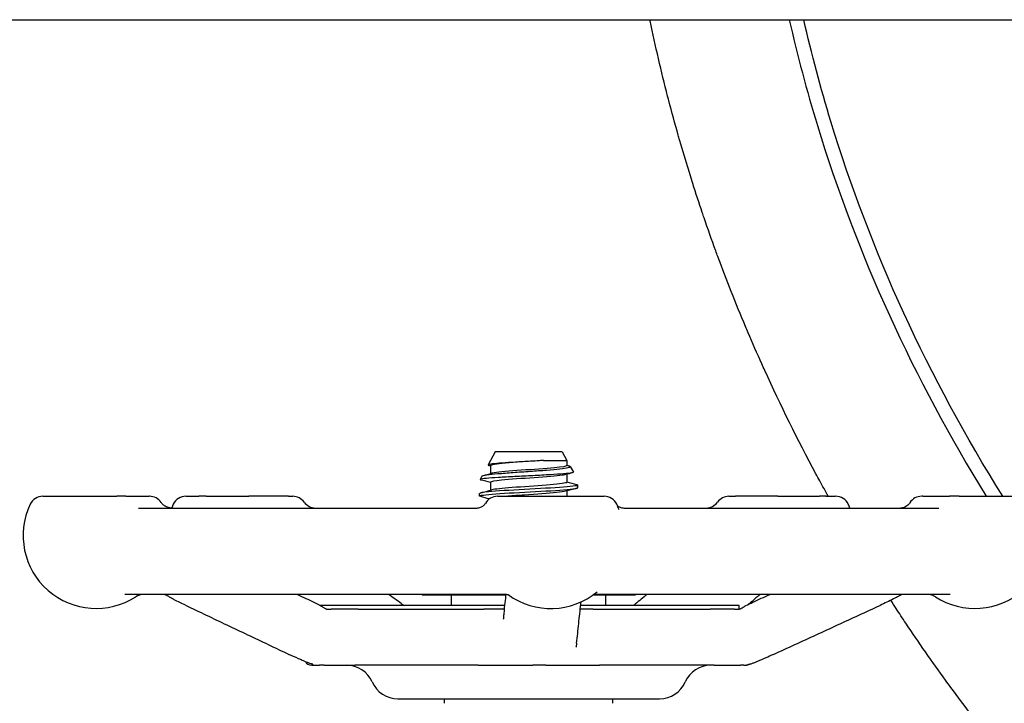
# Model space of a CAD drawing. Header units: inches. Extents: x 24 to 1128, y -69 to 748.
# Tile 553 of 656: x 960.77 to 965.15, y 307.56 to 310.61. Entities that reach past the tile are written whole.
import ezdxf

# ---------------------------------------------------------------- set-up
doc = ezdxf.new("R2010")
doc.units = ezdxf.units.IN
doc.header["$LTSCALE"] = 32
doc.header["$MEASUREMENT"] = 0
doc.layers.add('Visible (ANSI)', color=7, linetype='Continuous', lineweight=30)

msp = doc.modelspace()

# ---------------------------------------------------------------- linework, layer by layer
at = {"layer": 'Visible (ANSI)'}
for p, q in [((902.45453, 310.60867), (979.45453, 310.60867)), ((962.88536, 308.68267), (962.85328, 308.62464)), ((963.1837, 308.68267), (962.88536, 308.68267)), ((963.1837, 308.68267), (963.20453, 308.645)), ((962.86453, 308.62173), (962.86453, 308.5862)), ((963.10088, 308.645), (963.20453, 308.645)), ((963.20453, 308.645), (963.20453, 308.62173)), ((963.21954, 308.61785), (963.23372, 308.59221)), ((962.8256, 308.5746), (962.81741, 308.55978)), ((963.20453, 308.58312), (963.20453, 308.54759)), ((962.86453, 308.54759), (962.86453, 308.51206)), ((963.25328, 308.52313), (963.25328, 308.53499)), ((960.86854, 308.48517), (961.19821, 308.48517)), ((961.23882, 308.48517), (961.19821, 308.48517)), ((961.23882, 308.48517), (961.34231, 308.48517)), ((961.34407, 308.48517), (961.34231, 308.48517)), ((961.50663, 308.48517), (961.56468, 308.48517)), ((961.59653, 308.48517), (961.56468, 308.48517)), ((961.59653, 308.48517), (961.78716, 308.48517)), ((961.96351, 308.48517), (961.78716, 308.48517)), ((961.96351, 308.48517), (961.98246, 308.48517)), ((962.81578, 308.48606), (962.81578, 308.49792)), ((962.89603, 308.48517), (962.89596, 308.48517)), ((962.89603, 308.48517), (963.37036, 308.48517)), ((963.20453, 308.50898), (963.20453, 308.48517)), ((963.92697, 308.48517), (963.95583, 308.48517)), ((964.1449, 308.48517), (963.95583, 308.48517)), ((964.1449, 308.48517), (964.33017, 308.48517)), ((964.35879, 308.48517), (964.33017, 308.48517)), ((964.35879, 308.48517), (964.40281, 308.48517)), ((964.7918, 308.48517), (964.78639, 308.48517)), ((964.7918, 308.48517), (964.91076, 308.48517)), ((964.95313, 308.48517), (964.91076, 308.48517)), ((964.95313, 308.48517), (965.2615, 308.48517)), ((961.29561, 308.43267), (962.79832, 308.43267)), ((963.46066, 308.43267), (964.86231, 308.43267)), ((962.92829, 308.04767), (961.23363, 308.04767)), ((962.55953, 308.04554), (962.5564, 308.04767)), ((962.55953, 308.04554), (962.58189, 308.04554)), ((962.58189, 308.04554), (962.93292, 308.04554)), ((962.69078, 307.99829), (962.69078, 308.04554)), ((962.93292, 308.04554), (962.93354, 308.04554)), ((963.32186, 308.04554), (963.38557, 308.04554)), ((964.91303, 308.04767), (963.33234, 308.04767)), ((963.37828, 307.99829), (963.37828, 308.04554)), ((963.38557, 308.04554), (963.50953, 308.04554)), ((963.50953, 308.04554), (963.51266, 308.04767)), ((962.92845, 307.99829), (962.1059, 307.99829)), ((963.97203, 307.99829), (963.26614, 307.99829)), ((963.97203, 307.98283), (963.97203, 307.99829)), ((962.27448, 307.98267), (962.15317, 307.98267)), ((962.27448, 307.98267), (962.83403, 307.98267)), ((962.27448, 307.98267), (962.83403, 307.98267)), ((962.92678, 307.98267), (962.83403, 307.98267)), ((963.32164, 307.98267), (963.26445, 307.98267)), ((963.32164, 307.98267), (963.84356, 307.98267)), ((963.32164, 307.98267), (963.84356, 307.98267)), ((963.95242, 307.98267), (963.84356, 307.98267)), ((962.06879, 307.73267), (962.06578, 307.73267)), ((962.06879, 307.73267), (962.10178, 307.73267)), ((962.12257, 307.73267), (962.10178, 307.73267)), ((962.12257, 307.73267), (962.26051, 307.73267)), ((962.80867, 307.73267), (962.26051, 307.73267)), ((962.80867, 307.73267), (963.0524, 307.73267)), ((963.11103, 307.73267), (963.0524, 307.73267)), ((963.11103, 307.73267), (963.34939, 307.73267)), ((963.86068, 307.73267), (963.34939, 307.73267)), ((963.86068, 307.73267), (963.97832, 307.73267)), ((963.99377, 307.73267), (963.97832, 307.73267)), ((963.99377, 307.73267), (964.00462, 307.73267)), ((962.45121, 307.58267), (963.61784, 307.58267)), ((962.65953, 307.56267), (962.65953, 307.58267)), ((963.40953, 307.56267), (963.40953, 307.58267))]:
    msp.add_line(p, q, dxfattribs=at)
for centre, radius, start, end in [((960.86854, 308.42267), 0.0625, 90, 154.62307), ((961.34407, 308.42267), 0.0625, 34.46729, 90), ((961.50663, 308.42267), 0.0625, 90, 154.62307), ((961.98246, 308.42267), 0.0625, 35.45054, 90), ((962.89596, 308.42267), 0.0625, 90, 151.08084), ((963.37036, 308.42267), 0.0625, 25.37693, 90), ((963.92697, 308.42267), 0.0625, 90, 144.54946), ((964.40281, 308.42267), 0.0625, 25.37693, 90), ((964.7864, 308.42267), 0.0625, 90, 147.2743), ((961.10571, 308.31017), 0.325, 154.62307, 302.99589), ((961.7438, 308.31017), 0.325, 154.62307, 157.8564), ((962.08428, 308.49517), 0.0625, 215.45054, 270), ((963.13319, 308.31017), 0.325, 20.67071, 25.37693), ((963.82515, 308.49517), 0.0625, 270, 324.54946), ((964.16563, 308.31017), 0.325, 22.14322, 25.37693), ((965.02433, 308.31017), 0.325, 237.00411, 25.37693), ((961.31674, 307.98517), 0.0625, 90, 122.99589), ((963.13319, 308.31017), 0.325, 234.08441, 309.50864), ((964.8133, 307.98517), 0.0625, 57.00411, 90), ((964.16563, 308.31017), 0.325, 244.98517, 246.04872), ((962.06578, 307.76392), 0.03125, 210.66159, 270), ((962.22203, 307.60767), 0.125, 23.57818, 90), ((963.84703, 307.60767), 0.125, 90, 156.42182), ((962.45116, 307.70767), 0.125, 203.57818, 270), ((963.6179, 307.70767), 0.125, 270, 336.42182)]:
    msp.add_arc(centre, radius, start, end, dxfattribs=at)
for points, knots in [([(964.3698, 308.48517), (964.35717, 308.50787), (964.34465, 308.53064), (964.33224, 308.55347), (964.32648, 308.56406), (964.32075, 308.57467), (964.31505, 308.58529), (964.23401, 308.73607), (964.15774, 308.88978), (964.08668, 309.04601), (964.08229, 309.05566), (964.07792, 309.06531), (964.07358, 309.07498), (964.05286, 309.12103), (964.03259, 309.1673), (964.01279, 309.21378), (964.00887, 309.22297), (964.00497, 309.23217), (964.00109, 309.24138), (963.9576, 309.34457), (963.91638, 309.44875), (963.87754, 309.5538), (963.8745, 309.56203), (963.87147, 309.57027), (963.86845, 309.57851), (963.85056, 309.62741), (963.83319, 309.6765), (963.81634, 309.72575), (963.81368, 309.73353), (963.81103, 309.74131), (963.8084, 309.74909), (963.79378, 309.79228), (963.77957, 309.8356), (963.76576, 309.87904), (963.74531, 309.94335), (963.7257, 310.00812), (963.70693, 310.07334), (963.70497, 310.08018), (963.70301, 310.08701), (963.70106, 310.09386), (963.68638, 310.14547), (963.67226, 310.19727), (963.6587, 310.24924), (963.65709, 310.25545), (963.65547, 310.26166), (963.65387, 310.26788), (963.62521, 310.379), (963.59917, 310.49088), (963.57581, 310.60335), (963.57544, 310.60513), (963.57508, 310.6069), (963.57471, 310.60867)], [0.653635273, 0.653635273, 0.653635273, 0.653635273, 0.654907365, 0.654907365, 0.654907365, 0.65549729, 0.65549729, 0.65549729, 0.663872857, 0.663872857, 0.663872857, 0.664389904, 0.664389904, 0.664389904, 0.666853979, 0.666853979, 0.666853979, 0.667341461, 0.667341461, 0.667341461, 0.672803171, 0.672803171, 0.672803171, 0.673231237, 0.673231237, 0.673231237, 0.675770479, 0.675770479, 0.675770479, 0.676171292, 0.676171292, 0.676171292, 0.678395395, 0.678395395, 0.678395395, 0.681687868, 0.681687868, 0.681687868, 0.682032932, 0.682032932, 0.682032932, 0.684636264, 0.684636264, 0.684636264, 0.68494738, 0.68494738, 0.68494738, 0.690510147, 0.690510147, 0.690510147, 0.690597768, 0.690597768, 0.690597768, 0.690597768]), ([(964.19629, 310.6087), (964.23216, 310.45039), (964.27392, 310.29313), (964.49677, 309.56309), (964.75068, 309.00791), (965.07398, 308.48518)], [-6.10854564, -6.10854564, -6.10854564, -6.10854564, -6.05008592, -6.05008592, -5.8347456, -5.8347456, -5.8347456, -5.8347456]), ([(965.14759, 308.48517), (964.81723, 309.01312), (964.55859, 309.57463), (964.33553, 310.30539), (964.29521, 310.45656), (964.26038, 310.6087)], [5.83018614, 5.83018614, 5.83018614, 5.83018614, 6.05008592, 6.05008592, 6.10682692, 6.10682692, 6.10682692, 6.10682692]), ([(962.8256, 308.5746), (962.82572, 308.57481), (962.82591, 308.57501), (962.82838, 308.57701), (962.83581, 308.57878), (962.86022, 308.58237), (962.87683, 308.58415), (962.91698, 308.58774), (962.94004, 308.58952), (962.98952, 308.59311), (963.01542, 308.59488), (963.06661, 308.59847), (963.09141, 308.60025), (963.13663, 308.60384), (963.15669, 308.60562), (963.18941, 308.60921), (963.20187, 308.61098), (963.21761, 308.61457), (963.22087, 308.61635), (963.21846, 308.61918), (963.21609, 308.62019), (963.21225, 308.62121)], [-2.471323, -2.471323, -2.471323, -2.471323, -2.4471425, -2.4471425, -2.2417348, -2.2417348, -2.0391858, -2.0391858, -1.8394961, -1.8394961, -1.6426663, -1.6426663, -1.4486971, -1.4486971, -1.2575891, -1.2575891, -1.0693429, -1.0693429, -0.8839593, -0.8839593, -0.7797575, -0.7797575, -0.7797575, -0.7797575]), ([(963.10088, 308.645), (963.08231, 308.64376), (963.06234, 308.64253), (963.01941, 308.63995), (962.99679, 308.63862), (962.95357, 308.63593), (962.93342, 308.6346), (962.89835, 308.6319), (962.88382, 308.63057), (962.86244, 308.62788), (962.85589, 308.62655), (962.85229, 308.62417), (962.85347, 308.62314), (962.85733, 308.62212)], [-4.2480515, -4.2480515, -4.2480515, -4.2480515, -4.0909216, -4.0909216, -3.9177275, -3.9177275, -3.7423694, -3.7423694, -3.5648477, -3.5648477, -3.385163, -3.385163, -3.2453713, -3.2453713, -3.2453713, -3.2453713]), ([(963.10088, 308.645), (963.05212, 308.64132), (962.99366, 308.63765), (962.94806, 308.63397), (962.90246, 308.6303), (962.87085, 308.62662), (962.86543, 308.62294), (962.86483, 308.62254), (962.86455, 308.62214), (962.86458, 308.62173)], [13.736211, 13.736211, 13.736211, 13.736211, 14.6708098, 14.6708098, 14.6708098, 15.6053465, 15.6053465, 15.6053465, 15.7079633, 15.7079633, 15.7079633, 15.7079633]), ([(963.20448, 308.62173), (963.20426, 308.61846), (963.18384, 308.61519), (963.14895, 308.61191), (963.10978, 308.60823), (963.05332, 308.60456), (963.00137, 308.60088), (962.94943, 308.59721), (962.90327, 308.59353), (962.88072, 308.58985), (962.87643, 308.58916), (962.87302, 308.58846), (962.87047, 308.58776)], [12.5663706, 12.5663706, 12.5663706, 12.5663706, 13.3988567, 13.3988567, 13.3988567, 14.3334779, 14.3334779, 14.3334779, 15.268037, 15.268037, 15.268037, 15.445753, 15.445753, 15.445753, 15.445753]), ([(963.23372, 308.59221), (963.23431, 308.59114), (963.23168, 308.59008), (963.21859, 308.58766), (963.20636, 308.58633), (963.17341, 308.58364), (963.15291, 308.5823), (963.10616, 308.57961), (963.08031, 308.57828), (963.02658, 308.57559), (962.99919, 308.57426), (962.94648, 308.57157), (962.92169, 308.57024), (962.87804, 308.56755), (962.85966, 308.56622), (962.83188, 308.56353), (962.82284, 308.5622), (962.81624, 308.55978), (962.81682, 308.55872), (962.82085, 308.55765)], [-1.8294571, -1.8294571, -1.8294571, -1.8294571, -1.6707361, -1.6707361, -1.469445, -1.469445, -1.2659958, -1.2659958, -1.0603886, -1.0603886, -0.8526241, -0.8526241, -0.6427026, -0.6427026, -0.4306244, -0.4306244, -0.2163901, -0.2163901, -0.0441233, -0.0441233, -0.0441233, -0.0441233]), ([(963.19854, 308.58157), (963.19523, 308.58066), (963.19046, 308.57975), (963.18426, 308.57884), (963.15919, 308.57517), (963.1112, 308.57149), (963.0588, 308.56782), (963.00641, 308.56414), (962.95089, 308.56047), (962.91366, 308.5568), (962.88259, 308.55373), (962.86489, 308.55066), (962.86463, 308.54759)], [19.1117662, 19.1117662, 19.1117662, 19.1117662, 19.3428758, 19.3428758, 19.3428758, 20.2771046, 20.2771046, 20.2771046, 21.2112724, 21.2112724, 21.2112724, 21.9911486, 21.9911486, 21.9911486, 21.9911486]), ([(962.82071, 308.48364), (962.81498, 308.48514), (962.81429, 308.48664), (962.81915, 308.48814), (962.83035, 308.49159), (962.87074, 308.49504), (962.92637, 308.49849), (962.9818, 308.50193), (963.05131, 308.50537), (963.11105, 308.50881), (963.1706, 308.51224), (963.21934, 308.51567), (963.24064, 308.5191), (963.24899, 308.52044), (963.25305, 308.52179), (963.25298, 308.52313)], [-28.4799629, -28.4799629, -28.4799629, -28.4799629, -28.0985528, -28.0985528, -28.0985528, -27.2207324, -27.2207324, -27.2207324, -26.3461896, -26.3461896, -26.3461896, -25.4743607, -25.4743607, -25.4743607, -25.1327412, -25.1327412, -25.1327412, -25.1327412]), ([(963.24862, 308.53741), (963.25027, 308.53699), (963.25149, 308.53656), (963.25225, 308.53613), (963.25845, 308.53268), (963.23502, 308.52923), (963.19003, 308.52578), (963.14504, 308.52233), (963.07936, 308.51888), (963.01564, 308.51543), (962.95193, 308.51198), (962.89138, 308.50853), (962.85489, 308.50508), (962.82963, 308.50269), (962.81622, 308.5003), (962.81602, 308.49792)], [18.6439269, 18.6439269, 18.6439269, 18.6439269, 18.7524691, 18.7524691, 18.7524691, 19.6296647, 19.6296647, 19.6296647, 20.5068064, 20.5068064, 20.5068064, 21.3838943, 21.3838943, 21.3838943, 21.9911486, 21.9911486, 21.9911486, 21.9911486]), ([(963.20443, 308.54759), (963.20449, 308.54698), (963.20384, 308.54637), (963.20247, 308.54575), (963.19424, 308.54208), (963.16005, 308.5384), (963.1131, 308.53473), (963.06616, 308.53105), (963.0076, 308.52738), (962.96002, 308.5237), (962.91648, 308.52034), (962.8831, 308.51698), (962.87037, 308.51362)], [18.8495559, 18.8495559, 18.8495559, 18.8495559, 19.0056553, 19.0056553, 19.0056553, 19.9399062, 19.9399062, 19.9399062, 20.874096, 20.874096, 20.874096, 21.7289383, 21.7289383, 21.7289383, 21.7289383]), ([(963.1984, 308.50743), (963.19125, 308.50552), (963.17785, 308.5036), (963.1591, 308.50169), (963.12309, 308.49802), (963.06821, 308.49435), (963.01562, 308.49067), (962.98935, 308.48884), (962.96398, 308.487), (962.94184, 308.48517)], [25.3949515, 25.3949515, 25.3949515, 25.3949515, 25.8812012, 25.8812012, 25.8812012, 26.8150062, 26.8150062, 26.8150062, 27.2814663, 27.2814663, 27.2814663, 27.2814663]), ([(961.44326, 308.43267), (961.44046, 308.43267), (961.43744, 308.43288), (961.43106, 308.43392), (961.4277, 308.43475), (961.42082, 308.43719), (961.41731, 308.4388), (961.41044, 308.44291), (961.40709, 308.44541), (961.40088, 308.45119), (961.39804, 308.45448), (961.3956, 308.45804)], [0, 0, 0, 0, 0.02073024, 0.02073024, 0.04146048, 0.04146048, 0.06219072, 0.06219072, 0.08292096, 0.08292096, 0.1036512, 0.1036512, 0.1036512, 0.1036512]), ([(962.79832, 308.43267), (962.80492, 308.43267), (962.81101, 308.43383), (962.82172, 308.43726), (962.82604, 308.43961), (962.83283, 308.44404), (962.83516, 308.44611), (962.8385, 308.44939), (962.83952, 308.45061), (962.84095, 308.45244), (962.84127, 308.45295), (962.84138, 308.45312), (962.84138, 308.45312), (962.84138, 308.45312)], [0, 0, 0, 0, 0.01956218, 0.01956218, 0.04214322, 0.04214322, 0.06689766, 0.06689766, 0.09171423, 0.09171423, 0.1193718, 0.1193718, 0.11941348, 0.11941348, 0.11941348, 0.11941348]), ([(963.42961, 308.44344), (963.42968, 308.44338), (963.42975, 308.44332), (963.43118, 308.44209), (963.43322, 308.4405), (963.43956, 308.43699), (963.44397, 308.43506), (963.45297, 308.43312), (963.45671, 308.43267), (963.46066, 308.43267)], [0.416667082, 0.416667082, 0.416667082, 0.416667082, 0.418381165, 0.418381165, 0.451270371, 0.451270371, 0.484674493, 0.484674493, 0.504153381, 0.504153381, 0.504153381, 0.504153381]), ([(964.73382, 308.45646), (964.73101, 308.45208), (964.72799, 308.44868), (964.72199, 308.44313), (964.719, 308.44099), (964.71316, 308.43756), (964.71032, 308.43627), (964.70483, 308.43433), (964.70219, 308.43368), (964.69717, 308.43284), (964.6948, 308.43267), (964.69259, 308.43267)], [0.67900898, 0.67900898, 0.67900898, 0.67900898, 0.71629003, 0.71629003, 0.75357109, 0.75357109, 0.79085214, 0.79085214, 0.82813319, 0.82813319, 0.86541425, 0.86541425, 0.86541425, 0.86541425]), ([(961.41125, 308.04742), (961.41125, 308.04742), (961.41122, 308.04743), (961.411, 308.04744), (961.41086, 308.04745), (961.41047, 308.04747), (961.41035, 308.04747), (961.41013, 308.04748), (961.41005, 308.04749), (961.40986, 308.04749), (961.40976, 308.0475), (961.40955, 308.04751), (961.40943, 308.04751), (961.40918, 308.04752), (961.40906, 308.04752), (961.40867, 308.04753), (961.40841, 308.04754), (961.40767, 308.04756), (961.4072, 308.04757), (961.40503, 308.04761), (961.40361, 308.04762), (961.40056, 308.04765), (961.399, 308.04766), (961.39646, 308.04766), (961.39547, 308.04767), (961.39399, 308.04767), (961.39349, 308.04767), (961.3926, 308.04767), (961.39224, 308.04767), (961.39173, 308.04767), (961.39168, 308.04767), (961.39161, 308.04767), (961.3916, 308.04767), (961.39159, 308.04767), (961.39158, 308.04767), (961.39133, 308.04767), (961.39109, 308.04767), (961.39085, 308.04767)], [0.378257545, 0.378257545, 0.378257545, 0.378257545, 0.386657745, 0.386657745, 0.392554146, 0.392554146, 0.394496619, 0.394496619, 0.39546607, 0.39546607, 0.396437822, 0.396437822, 0.397411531, 0.397411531, 0.398384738, 0.398384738, 0.400350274, 0.400350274, 0.404274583, 0.404274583, 0.419969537, 0.419969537, 0.438754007, 0.438754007, 0.450767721, 0.450767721, 0.456774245, 0.456774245, 0.461283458, 0.461283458, 0.461769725, 0.461769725, 0.461830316, 0.461830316, 0.461891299, 0.461891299, 0.463727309, 0.463727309, 0.463727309, 0.463727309]), ([(961.50479, 307.99948), (961.48742, 308.00773), (961.47021, 308.01608), (961.44924, 308.02721), (961.44414, 308.03), (961.43507, 308.0351), (961.43105, 308.03744), (961.42425, 308.0413), (961.42164, 308.04276), (961.41782, 308.04467), (961.41657, 308.04527), (961.41468, 308.04608), (961.41397, 308.04637), (961.41281, 308.04681), (961.41235, 308.04697), (961.41132, 308.0473), (961.41096, 308.0474), (961.41073, 308.04745)], [0, 0, 0, 0, 0.15497359, 0.15497359, 0.20636211, 0.20636211, 0.24491806, 0.24491806, 0.26745771, 0.26745771, 0.27822563, 0.27822563, 0.28608386, 0.28608386, 0.29389274, 0.29389274, 0.30858895, 0.30858895, 0.30858895, 0.30858895]), ([(962.92466, 307.96316), (962.9264, 307.97928), (962.92814, 307.99541), (962.93116, 308.02349), (962.93245, 308.03544), (962.93374, 308.0474)], [0.77160372, 0.77160372, 0.77160372, 0.77160372, 1.07474202, 1.07474202, 1.29924856, 1.29924856, 1.29924856, 1.29924856]), ([(962.94611, 308.04442), (962.94544, 308.04471), (962.94435, 308.04514), (962.94095, 308.04616), (962.93878, 308.04673), (962.93361, 308.04745), (962.93122, 308.04767), (962.92829, 308.04767)], [0.52279542, 0.52279542, 0.52279542, 0.52279542, 0.545370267, 0.545370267, 0.565399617, 0.565399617, 0.577961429, 0.577961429, 0.577961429, 0.577961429]), ([(963.33234, 308.04767), (963.32893, 308.04767), (963.32651, 308.04734), (963.32435, 308.04696), (963.32398, 308.04689), (963.32365, 308.04682)], [0, 0, 0, 0, 0.023018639, 0.023018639, 0.0282285, 0.0282285, 0.0282285, 0.0282285]), ([(964.06625, 308.04767), (964.06509, 308.04691), (964.06389, 308.04608), (964.05876, 308.04234), (964.0549, 308.03912), (964.04617, 308.03151), (964.04132, 308.02702), (964.03017, 308.01715), (964.02315, 308.01149), (964.01808, 308.00737)], [0.29203731, 0.29203731, 0.29203731, 0.29203731, 0.30796327, 0.30796327, 0.36147562, 0.36147562, 0.43281014, 0.43281014, 0.51871093, 0.51871093, 0.51871093, 0.51871093]), ([(964.72127, 308.04767), (964.721, 308.04767), (964.72073, 308.04767), (964.72044, 308.04767), (964.72043, 308.04767), (964.7204, 308.04767), (964.72038, 308.04767), (964.72015, 308.04767), (964.71999, 308.04767), (964.71964, 308.04767), (964.71947, 308.04767), (964.71884, 308.04767), (964.7184, 308.04767), (964.71708, 308.04767), (964.7162, 308.04766), (964.71383, 308.04766), (964.71232, 308.04765), (964.70931, 308.04761), (964.70788, 308.04759), (964.70559, 308.04753), (964.70509, 308.04752), (964.70427, 308.04749), (964.70397, 308.04747), (964.70354, 308.04746), (964.7034, 308.04745), (964.70312, 308.04744), (964.70299, 308.04743), (964.70262, 308.04741), (964.70241, 308.0474), (964.70188, 308.04736), (964.70163, 308.04735), (964.70121, 308.04731), (964.70104, 308.0473), (964.70008, 308.04721), (964.69991, 308.04717), (964.69928, 308.04706), (964.699, 308.04701), (964.69811, 308.04678), (964.69754, 308.04664), (964.69601, 308.0461), (964.69536, 308.04586), (964.69417, 308.04537), (964.69374, 308.04519), (964.69268, 308.04471), (964.69203, 308.0444), (964.6905, 308.04366), (964.68962, 308.04321), (964.68705, 308.04186), (964.68539, 308.04095), (964.68021, 308.03811), (964.6769, 308.0363), (964.66916, 308.03216), (964.66472, 308.02985), (964.6421, 308.01832), (964.62153, 308.00867), (964.60089, 307.99916)], [0, 0, 0, 0, 0.00208123, 0.00208123, 0.00221764, 0.00221764, 0.00235291, 0.00235291, 0.0045185, 0.0045185, 0.00681506, 0.00681506, 0.01293884, 0.01293884, 0.02519684, 0.02519684, 0.04558059, 0.04558059, 0.06315717, 0.06315717, 0.06756336, 0.06756336, 0.06977046, 0.06977046, 0.0708594, 0.0708594, 0.07194756, 0.07194756, 0.07413729, 0.07413729, 0.07849588, 0.07849588, 0.08337042, 0.08337042, 0.11145431, 0.11145431, 0.13020098, 0.13020098, 0.14776646, 0.14776646, 0.15657327, 0.15657327, 0.16091868, 0.16091868, 0.16677011, 0.16677011, 0.17454087, 0.17454087, 0.1895698, 0.1895698, 0.223438, 0.223438, 0.26855419, 0.26855419, 0.44693997, 0.44693997, 0.44693997, 0.44693997]), ([(961.50479, 307.99948), (961.53551, 307.98488), (961.56623, 307.97029), (961.62768, 307.9411), (961.6584, 307.92651), (961.71985, 307.89734), (961.75057, 307.88275), (961.81203, 307.85358), (961.84276, 307.839), (961.90422, 307.80984), (961.93495, 307.79527), (961.96569, 307.7807)], [0.9601047, 0.9601047, 0.9601047, 0.9601047, 1.233998, 1.233998, 1.5078914, 1.5078914, 1.7817848, 1.7817848, 2.0556781, 2.0556781, 2.3295715, 2.3295715, 2.3295715, 2.3295715]), ([(962.07717, 308.01293), (962.0889, 308.00737), (962.10036, 308.00165), (962.1153, 307.99283), (962.11921, 307.99042), (962.12461, 307.98717), (962.12609, 307.98629), (962.12863, 307.98484), (962.12971, 307.98424), (962.13128, 307.98341), (962.13184, 307.98313), (962.13286, 307.98263), (962.1333, 307.98243), (962.13389, 307.98217), (962.13406, 307.9821), (962.13426, 307.98202), (962.1343, 307.98201), (962.1343, 307.98201)], [0, 0, 0, 0, 0.10474171, 0.10474171, 0.14093521, 0.14093521, 0.15449192, 0.15449192, 0.16471611, 0.16471611, 0.17102308, 0.17102308, 0.17849198, 0.17849198, 0.1854649, 0.1854649, 0.19170635, 0.19170635, 0.19170635, 0.19170635]), ([(962.46639, 308.00746), (962.46866, 308.00585), (962.47153, 308.00386), (962.47592, 308.00062), (962.47744, 307.99946), (962.47894, 307.99829)], [0, 0, 0, 0, 0.033112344, 0.033112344, 0.050501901, 0.050501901, 0.050501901, 0.050501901]), ([(963.24805, 307.83047), (963.24962, 307.84504), (963.25119, 307.85961), (963.25434, 307.88877), (963.25591, 307.90335), (963.25905, 307.93251), (963.26062, 307.9471), (963.26377, 307.97628), (963.26534, 307.99087), (963.26723, 308.00844), (963.26755, 308.01141), (963.26787, 308.01439)], [0.7332962, 0.7332962, 0.7332962, 0.7332962, 1.0071895, 1.0071895, 1.2810829, 1.2810829, 1.5549762, 1.5549762, 1.8288696, 1.8288696, 1.8847241, 1.8847241, 1.8847241, 1.8847241]), ([(963.50122, 307.99829), (963.50139, 307.99844), (963.50157, 307.99859), (963.50373, 308.00042), (963.50574, 308.00204), (963.5082, 308.00401), (963.50888, 308.00456), (963.50951, 308.00506)], [0.369790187, 0.369790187, 0.369790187, 0.369790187, 0.371993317, 0.371993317, 0.397057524, 0.397057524, 0.40805669, 0.40805669, 0.40805669, 0.40805669]), ([(963.97562, 307.98292), (963.97562, 307.98292), (963.97563, 307.98292), (963.9757, 307.98294), (963.97582, 307.98298), (963.97625, 307.98316), (963.9765, 307.98326), (963.97719, 307.98356), (963.97766, 307.98378), (963.97871, 307.9843), (963.97927, 307.98459), (963.9807, 307.98534), (963.98161, 307.98584), (963.98519, 307.98786), (963.98794, 307.9895), (963.99473, 307.99349), (963.99874, 307.99578), (964.01253, 308.00327), (964.02319, 308.00832), (964.0339, 308.01325)], [0.14183772, 0.14183772, 0.14183772, 0.14183772, 0.14607956, 0.14607956, 0.15657381, 0.15657381, 0.16360701, 0.16360701, 0.17078889, 0.17078889, 0.17683828, 0.17683828, 0.18529246, 0.18529246, 0.21005388, 0.21005388, 0.24840144, 0.24840144, 0.34101643, 0.34101643, 0.34101643, 0.34101643]), ([(964.12543, 307.78038), (964.15713, 307.79495), (964.18884, 307.80953), (964.25224, 307.83868), (964.28394, 307.85326), (964.34734, 307.88243), (964.37904, 307.89702), (964.44243, 307.9262), (964.47412, 307.94079), (964.53751, 307.96997), (964.5692, 307.98457), (964.60089, 307.99916)], [0.4228722, 0.4228722, 0.4228722, 0.4228722, 0.6967656, 0.6967656, 0.970659, 0.970659, 1.2445523, 1.2445523, 1.5184457, 1.5184457, 1.792339, 1.792339, 1.792339, 1.792339]), ([(979.45453, 304.63906), (979.3894, 304.60781), (979.32397, 304.57719), (979.25827, 304.54719), (979.24826, 304.54262), (979.23824, 304.53806), (979.22821, 304.53352), (979.03399, 304.44552), (978.83741, 304.36298), (978.63913, 304.28593), (978.62977, 304.28229), (978.62041, 304.27867), (978.61105, 304.27506), (978.51525, 304.23811), (978.41906, 304.20244), (978.32255, 304.16806), (978.31379, 304.16493), (978.30502, 304.16182), (978.29625, 304.15872), (978.27624, 304.15164), (978.25621, 304.14462), (978.23617, 304.13765), (978.05144, 304.0734), (977.86495, 304.01359), (977.67704, 303.95822), (977.66972, 303.95607), (977.66239, 303.95392), (977.65507, 303.95177), (977.57074, 303.9271), (977.48612, 303.90331), (977.40125, 303.88043), (977.38376, 303.87571), (977.36625, 303.87103), (977.34874, 303.86639), (977.34207, 303.86462), (977.33539, 303.86286), (977.32872, 303.8611), (977.11477, 303.80479), (976.89928, 303.75415), (976.68273, 303.70919), (976.67718, 303.70804), (976.67163, 303.70689), (976.66608, 303.70574), (976.55951, 303.68376), (976.45269, 303.66316), (976.34567, 303.64392), (976.34065, 303.64302), (976.33562, 303.64212), (976.3306, 303.64122), (976.27521, 303.63133), (976.21978, 303.62181), (976.1643, 303.61265), (975.99828, 303.58526), (975.8317, 303.56111), (975.66473, 303.5402), (975.661, 303.53973), (975.65726, 303.53926), (975.65353, 303.5388), (975.54301, 303.52506), (975.43232, 303.51274), (975.32151, 303.50184), (975.31851, 303.50154), (975.3155, 303.50125), (975.3125, 303.50095), (975.086, 303.47882), (974.85902, 303.46262), (974.63165, 303.4523), (974.63026, 303.45223), (974.62887, 303.45217), (974.62748, 303.45211), (974.5136, 303.44698), (974.39965, 303.44332), (974.28567, 303.44115), (974.28508, 303.44114), (974.2845, 303.44113), (974.28391, 303.44112), (974.20043, 303.43954), (974.11693, 303.43875), (974.03343, 303.43876), (973.88774, 303.43877), (973.74203, 303.4412), (973.59639, 303.44604), (973.59537, 303.44608), (973.59435, 303.44611), (973.59332, 303.44615), (973.47984, 303.44995), (973.3664, 303.45522), (973.25305, 303.46196), (973.25124, 303.46207), (973.24943, 303.46218), (973.24762, 303.46228), (973.02088, 303.47586), (972.7945, 303.49532), (972.56883, 303.52066), (972.56551, 303.52104), (972.56219, 303.52141), (972.55887, 303.52179), (972.44861, 303.53426), (972.33851, 303.54813), (972.22863, 303.56342), (972.22458, 303.56398), (972.22054, 303.56455), (972.21649, 303.56511), (972.11179, 303.57978), (972.00729, 303.59572), (971.90302, 303.61294), (971.78072, 303.63314), (971.65861, 303.65512), (971.53677, 303.6789), (971.53137, 303.67995), (971.52596, 303.68101), (971.52056, 303.68207), (971.40879, 303.70403), (971.29725, 303.7275), (971.18603, 303.75247), (971.18, 303.75382), (971.17397, 303.75518), (971.16795, 303.75654), (971.00043, 303.79442), (970.83366, 303.83571), (970.66781, 303.88043), (970.6099, 303.89605), (970.5521, 303.91208), (970.49441, 303.92854), (970.48708, 303.93063), (970.47974, 303.93273), (970.47241, 303.93484), (970.3659, 303.96543), (970.25981, 303.99746), (970.1542, 304.03092), (970.14621, 304.03345), (970.13823, 304.03599), (970.13025, 304.03853), (970.0296, 304.07065), (969.9294, 304.10405), (969.82972, 304.13875), (969.71494, 304.17871), (969.60058, 304.22046), (969.48678, 304.264), (969.47754, 304.26754), (969.46829, 304.27109), (969.45905, 304.27466), (969.35883, 304.3133), (969.25904, 304.35334), (969.15978, 304.39477), (969.1501, 304.3988), (969.14043, 304.40286), (969.13077, 304.40692), (968.92513, 304.4934), (968.72178, 304.58587), (968.52146, 304.68423), (968.5112, 304.68927), (968.50095, 304.69432), (968.49071, 304.69939), (968.39683, 304.74584), (968.30363, 304.79359), (968.21118, 304.84262), (968.20067, 304.84819), (968.19017, 304.85379), (968.17968, 304.85939), (968.07867, 304.91338), (967.97856, 304.9689), (967.87946, 305.02594), (967.78159, 305.08226), (967.68439, 305.14024), (967.58797, 305.19986), (967.57698, 305.20666), (967.566, 305.21348), (967.55503, 305.22032), (967.47644, 305.26931), (967.39839, 305.31941), (967.32094, 305.37059), (967.30596, 305.38049), (967.29101, 305.39042), (967.27608, 305.4004), (967.26515, 305.4077), (967.25423, 305.41503), (967.24333, 305.42238), (967.15414, 305.48247), (967.06578, 305.54403), (966.97841, 305.60698), (966.87702, 305.68004), (966.77696, 305.75498), (966.6784, 305.83175), (966.66793, 305.8399), (966.65747, 305.84808), (966.64704, 305.85627), (966.56164, 305.92334), (966.47738, 305.99178), (966.39439, 306.06155), (966.38403, 306.07026), (966.37368, 306.07899), (966.36336, 306.08774), (966.28676, 306.15267), (966.21126, 306.21874), (966.13692, 306.28589), (966.04246, 306.37121), (965.94943, 306.45871), (965.85804, 306.54831), (965.84776, 306.55839), (965.8375, 306.5685), (965.82727, 306.57863), (965.75208, 306.65304), (965.67804, 306.72889), (965.60527, 306.80613), (965.59541, 306.81659), (965.58557, 306.82708), (965.57576, 306.83759), (965.42224, 307.00211), (965.27448, 307.17284), (965.13357, 307.34926), (965.12508, 307.35989), (965.11662, 307.37054), (965.10818, 307.3812), (965.04259, 307.46413), (964.97852, 307.54829), (964.91605, 307.63363), (964.90835, 307.64416), (964.90067, 307.6547), (964.89301, 307.66526), (964.83229, 307.74904), (964.77324, 307.83378), (964.71593, 307.9194), (964.70124, 307.94134), (964.68665, 307.96337), (964.67215, 307.98548), (964.66425, 307.99753), (964.65638, 308.00961), (964.64854, 308.02171)], [0.37071609, 0.37071609, 0.37071609, 0.37071609, 0.37431795, 0.37431795, 0.37431795, 0.37486693, 0.37486693, 0.37486693, 0.38550058, 0.38550058, 0.38550058, 0.38600227, 0.38600227, 0.38600227, 0.39113586, 0.39113586, 0.39113586, 0.39160203, 0.39160203, 0.39160203, 0.39266608, 0.39266608, 0.39266608, 0.40247456, 0.40247456, 0.40247456, 0.40285663, 0.40285663, 0.40285663, 0.40725602, 0.40725602, 0.40725602, 0.40816277, 0.40816277, 0.40816277, 0.40850818, 0.40850818, 0.40850818, 0.41958007, 0.41958007, 0.41958007, 0.4198637, 0.4198637, 0.4198637, 0.4253113, 0.4253113, 0.4253113, 0.42556695, 0.42556695, 0.42556695, 0.42838578, 0.42838578, 0.42838578, 0.43682079, 0.43682079, 0.43682079, 0.43700942, 0.43700942, 0.43700942, 0.44259209, 0.44259209, 0.44259209, 0.4427435, 0.4427435, 0.4427435, 0.45415456, 0.45415456, 0.45415456, 0.45422436, 0.45422436, 0.45422436, 0.4599393, 0.4599393, 0.4599393, 0.45996873, 0.45996873, 0.45996873, 0.46415469, 0.46415469, 0.46415469, 0.47145886, 0.47145886, 0.47145886, 0.47151019, 0.47151019, 0.47151019, 0.4772018, 0.4772018, 0.4772018, 0.47729258, 0.47729258, 0.47729258, 0.48867808, 0.48867808, 0.48867808, 0.48884558, 0.48884558, 0.48884558, 0.49440932, 0.49440932, 0.49440932, 0.49461432, 0.49461432, 0.49461432, 0.49991637, 0.49991637, 0.49991637, 0.5061353, 0.5061353, 0.5061353, 0.50641119, 0.50641119, 0.50641119, 0.51211772, 0.51211772, 0.51211772, 0.51242705, 0.51242705, 0.51242705, 0.52102437, 0.52102437, 0.52102437, 0.52402644, 0.52402644, 0.52402644, 0.5244082, 0.5244082, 0.5244082, 0.52995405, 0.52995405, 0.52995405, 0.5303734, 0.5303734, 0.5303734, 0.53566253, 0.53566253, 0.53566253, 0.54175282, 0.54175282, 0.54175282, 0.5422477, 0.5422477, 0.5422477, 0.5476158, 0.5476158, 0.5476158, 0.54813913, 0.54813913, 0.54813913, 0.55927152, 0.55927152, 0.55927152, 0.55984166, 0.55984166, 0.55984166, 0.56506666, 0.56506666, 0.56506666, 0.56566069, 0.56566069, 0.56566069, 0.57137991, 0.57137991, 0.57137991, 0.57702743, 0.57702743, 0.57702743, 0.57767117, 0.57767117, 0.57767117, 0.58228285, 0.58228285, 0.58228285, 0.58317458, 0.58317458, 0.58317458, 0.5838272, 0.5838272, 0.5838272, 0.589166, 0.589166, 0.589166, 0.59536199, 0.59536199, 0.59536199, 0.59602014, 0.59602014, 0.59602014, 0.60140635, 0.60140635, 0.60140635, 0.60207884, 0.60207884, 0.60207884, 0.60706871, 0.60706871, 0.60706871, 0.61340896, 0.61340896, 0.61340896, 0.61412222, 0.61412222, 0.61412222, 0.61935995, 0.61935995, 0.61935995, 0.62006947, 0.62006947, 0.62006947, 0.63117187, 0.63117187, 0.63117187, 0.63184054, 0.63184054, 0.63184054, 0.63703892, 0.63703892, 0.63703892, 0.63768002, 0.63768002, 0.63768002, 0.64276595, 0.64276595, 0.64276595, 0.64406947, 0.64406947, 0.64406947, 0.64477999, 0.64477999, 0.64477999, 0.64477999]), ([(962.13246, 307.98283), (962.13269, 307.98282), (962.13293, 307.98281), (962.13384, 307.98279), (962.1345, 307.98277), (962.13582, 307.98275), (962.1365, 307.98274), (962.13898, 307.98271), (962.14071, 307.9827), (962.14412, 307.98268), (962.14579, 307.98268), (962.14831, 307.98267), (962.14915, 307.98267), (962.15063, 307.98267), (962.15125, 307.98267), (962.15203, 307.98267), (962.15212, 307.98267), (962.15223, 307.98267), (962.15225, 307.98267), (962.15229, 307.98267), (962.15231, 307.98267), (962.15234, 307.98267), (962.15236, 307.98267), (962.15263, 307.98267), (962.15289, 307.98267), (962.15316, 307.98267)], [0.287281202, 0.287281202, 0.287281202, 0.287281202, 0.289064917, 0.289064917, 0.294371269, 0.294371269, 0.300336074, 0.300336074, 0.316953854, 0.316953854, 0.333382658, 0.333382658, 0.341579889, 0.341579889, 0.347730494, 0.347730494, 0.348500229, 0.348500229, 0.348663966, 0.348663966, 0.348829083, 0.348829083, 0.348913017, 0.348913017, 0.351147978, 0.351147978, 0.351147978, 0.351147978]), ([(962.92273, 307.93715), (962.92273, 307.93715), (962.92273, 307.93715), (962.92273, 307.93717), (962.92274, 307.93737), (962.9228, 307.93827), (962.92286, 307.93922), (962.923, 307.94173), (962.9231, 307.9434), (962.92333, 307.9473), (962.92347, 307.94956), (962.92384, 307.95465), (962.92408, 307.95754), (962.92442, 307.96094), (962.92451, 307.96176), (962.92461, 307.96272), (962.92464, 307.96295), (962.92466, 307.96316)], [0.39505215, 0.39505215, 0.39505215, 0.39505215, 0.39558435, 0.39558435, 0.40525064, 0.40525064, 0.42132108, 0.42132108, 0.44262059, 0.44262059, 0.47100407, 0.47100407, 0.50890401, 0.50890401, 0.52153513, 0.52153513, 0.52574122, 0.52574122, 0.52574122, 0.52574122]), ([(963.95244, 307.98267), (963.95273, 307.98267), (963.95303, 307.98267), (963.95333, 307.98267), (963.95334, 307.98267), (963.95337, 307.98267), (963.95339, 307.98267), (963.95348, 307.98267), (963.95354, 307.98267), (963.95367, 307.98267), (963.95373, 307.98267), (963.95455, 307.98267), (963.95524, 307.98267), (963.95686, 307.98267), (963.95777, 307.98267), (963.9612, 307.98268), (963.96368, 307.98269), (963.96735, 307.98273), (963.96841, 307.98274), (963.97004, 307.98277), (963.97055, 307.98278), (963.97163, 307.98282), (963.97222, 307.98283), (963.97314, 307.98287), (963.97346, 307.98289), (963.97391, 307.98291), (963.97406, 307.98292), (963.97447, 307.98295), (963.97473, 307.98296), (963.97519, 307.983), (963.97539, 307.98301), (963.97573, 307.98304), (963.97586, 307.98306), (963.976, 307.98307), (963.97602, 307.98307), (963.97605, 307.98308)], [0, 0, 0, 0, 0.002309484, 0.002309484, 0.002382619, 0.002382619, 0.002528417, 0.002528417, 0.003107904, 0.003107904, 0.003704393, 0.003704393, 0.011074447, 0.011074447, 0.020897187, 0.020897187, 0.048314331, 0.048314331, 0.058957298, 0.058957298, 0.063589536, 0.063589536, 0.068304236, 0.068304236, 0.070655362, 0.070655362, 0.071816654, 0.071816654, 0.074166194, 0.074166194, 0.077036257, 0.077036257, 0.08007559, 0.08007559, 0.080855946, 0.080855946, 0.080855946, 0.080855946]), ([(963.24805, 307.83047), (963.24795, 307.82951), (963.2478, 307.82818), (963.24739, 307.82481), (963.24707, 307.82258), (963.24633, 307.81847), (963.24593, 307.81661), (963.24544, 307.81434), (963.24528, 307.81364), (963.24513, 307.81298), (963.2451, 307.81283), (963.24509, 307.81276), (963.24508, 307.81276), (963.24508, 307.81276)], [0, 0, 0, 0, 0.018818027, 0.018818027, 0.042443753, 0.042443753, 0.063358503, 0.063358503, 0.07651892, 0.07651892, 0.08373261, 0.08373261, 0.085554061, 0.085554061, 0.085554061, 0.085554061]), ([(962.07263, 307.73618), (962.07263, 307.73618), (962.07259, 307.73619), (962.0724, 307.73624), (962.07228, 307.73627), (962.07197, 307.73636), (962.07184, 307.73639), (962.07153, 307.73648), (962.07134, 307.73653), (962.07092, 307.73665), (962.07068, 307.73671), (962.06996, 307.73691), (962.06945, 307.73706), (962.0671, 307.73773), (962.0654, 307.73825), (962.06034, 307.73987), (962.05692, 307.74106), (962.0462, 307.745), (962.03861, 307.74806), (962.02338, 307.75442), (962.01561, 307.75779), (961.99346, 307.76762), (961.97941, 307.77419), (961.96569, 307.7807)], [0.55023146, 0.55023146, 0.55023146, 0.55023146, 0.55573291, 0.55573291, 0.55952642, 0.55952642, 0.56142381, 0.56142381, 0.56333702, 0.56333702, 0.56525245, 0.56525245, 0.56911754, 0.56911754, 0.58443949, 0.58443949, 0.61464372, 0.61464372, 0.67607817, 0.67607817, 0.74039961, 0.74039961, 0.86273742, 0.86273742, 0.86273742, 0.86273742]), ([(964.12543, 307.78038), (964.11413, 307.77519), (964.10267, 307.76996), (964.07877, 307.75934), (964.06615, 307.75385), (964.04934, 307.74688), (964.04472, 307.745), (964.0359, 307.74156), (964.0317, 307.74), (964.02593, 307.73804), (964.02409, 307.73744), (964.02123, 307.7366), (964.02025, 307.73632), (964.01868, 307.73589), (964.01814, 307.73575), (964.017, 307.73545), (964.01639, 307.7353), (964.01545, 307.73507), (964.01513, 307.735), (964.01451, 307.73485), (964.01421, 307.73478), (964.01366, 307.73465), (964.01341, 307.73459), (964.01278, 307.73445), (964.01248, 307.73438), (964.01179, 307.73422), (964.01158, 307.73417), (964.0114, 307.73413), (964.01137, 307.73412), (964.01137, 307.73412)], [0, 0, 0, 0, 0.09764107, 0.09764107, 0.20014664, 0.20014664, 0.23930076, 0.23930076, 0.27864659, 0.27864659, 0.29814838, 0.29814838, 0.30790559, 0.30790559, 0.3127903, 0.3127903, 0.31771137, 0.31771137, 0.32016895, 0.32016895, 0.32264172, 0.32264172, 0.32511111, 0.32511111, 0.33009062, 0.33009062, 0.33996153, 0.33996153, 0.34550167, 0.34550167, 0.34550167, 0.34550167]), ([(964.01555, 307.7351), (964.01528, 307.73498), (964.01505, 307.73489), (964.01411, 307.7345), (964.01367, 307.73434), (964.01237, 307.73388), (964.01219, 307.73382), (964.01089, 307.73344), (964.01033, 307.73329), (964.00923, 307.73306), (964.00882, 307.73298), (964.00799, 307.73286), (964.00761, 307.73281), (964.00696, 307.73275), (964.00677, 307.73274), (964.00638, 307.73271), (964.00619, 307.7327), (964.00588, 307.73269), (964.00583, 307.73269), (964.00573, 307.73269), (964.00569, 307.73268), (964.00559, 307.73268), (964.00554, 307.73268), (964.00545, 307.73268), (964.00542, 307.73268), (964.00536, 307.73268), (964.00533, 307.73268), (964.00527, 307.73267), (964.00524, 307.73267), (964.00516, 307.73267), (964.00511, 307.73267), (964.00499, 307.73267), (964.00493, 307.73267), (964.00484, 307.73267), (964.00481, 307.73267), (964.00476, 307.73267), (964.00474, 307.73267), (964.00469, 307.73267), (964.00465, 307.73267), (964.00461, 307.73267)], [0.11779335, 0.11779335, 0.11779335, 0.11779335, 0.12539603, 0.12539603, 0.15267282, 0.15267282, 0.22590879, 0.22590879, 0.25983755, 0.25983755, 0.27709352, 0.27709352, 0.29003826, 0.29003826, 0.29489319, 0.29489319, 0.29854506, 0.29854506, 0.29917519, 0.29917519, 0.29964483, 0.29964483, 0.30011832, 0.30011832, 0.30035436, 0.30035436, 0.30059124, 0.30059124, 0.30082774, 0.30082774, 0.30130555, 0.30130555, 0.30225858, 0.30225858, 0.30319876, 0.30319876, 0.30413637, 0.30413637, 0.30675068, 0.30675068, 0.30675068, 0.30675068])]:
    msp.add_open_spline(points, degree=3, knots=knots, dxfattribs=at)
for points in [[(962.86453, 308.62019), (962.86213, 308.62084), (962.85973, 308.62148), (962.85733, 308.62212)], [(963.20453, 308.62327), (963.20711, 308.62259), (963.20968, 308.6219), (963.21225, 308.62121)], [(962.8321, 308.57758), (962.84485, 308.58096), (962.8576, 308.58435), (962.87034, 308.58776)], [(963.23, 308.5899), (963.21957, 308.58714), (963.20914, 308.58436), (963.19872, 308.58157)], [(962.86453, 308.54605), (962.84998, 308.54994), (962.83542, 308.55381), (962.82085, 308.55765)], [(963.24867, 308.52071), (963.23202, 308.5163), (963.21536, 308.51189), (963.19872, 308.50743)], [(963.20453, 308.54913), (963.21924, 308.5452), (963.23396, 308.5413), (963.24867, 308.53741)], [(962.82039, 308.50034), (962.83705, 308.50474), (962.8537, 308.50916), (962.87034, 308.51362)], [(962.85932, 308.47331), (962.84635, 308.47677), (962.83337, 308.48021), (962.82039, 308.48364)], [(962.00392, 308.04767), (962.02834, 308.03609), (962.05275, 308.02451), (962.07717, 308.01293)], [(962.46639, 308.00746), (962.44748, 308.02086), (962.42856, 308.03426), (962.40965, 308.04767)], [(963.56219, 308.04767), (963.54463, 308.03346), (963.52707, 308.01926), (963.50951, 308.00506)], [(964.0339, 308.01325), (964.05886, 308.02472), (964.08382, 308.03619), (964.10878, 308.04767)], [(964.01808, 308.00737), (964.01642, 308.00603), (964.01477, 308.00469), (964.01312, 308.00335)]]:
    msp.add_open_spline(points, degree=3, dxfattribs=at)
for points, weights in [([(962.56532, 308.04767), (962.57363, 308.04554), (962.58189, 308.04554)], [1.0124929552, 1.00788424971, 1]), ([(962.58189, 308.04554), (962.59014, 308.04554), (962.59845, 308.04767)], [1, 1.00788424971, 1.0124929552]), ([(962.87955, 308.04767), (962.90632, 308.04554), (962.93292, 308.04554)], [1.0124929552, 1.00788424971, 1]), ([(962.93292, 308.04554), (962.93323, 308.04554), (962.93354, 308.04554)], [1, 1.00009132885, 1.00018221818]), ([(963.34876, 308.04767), (963.36722, 308.04554), (963.38557, 308.04554)], [1.0124929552, 1.00788424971, 1]), ([(963.38557, 308.04554), (963.40391, 308.04554), (963.42237, 308.04767)], [1, 1.00788424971, 1.0124929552])]:
    msp.add_rational_spline(points, weights, degree=2, dxfattribs=at)

doc.saveas('drawing.dxf')
